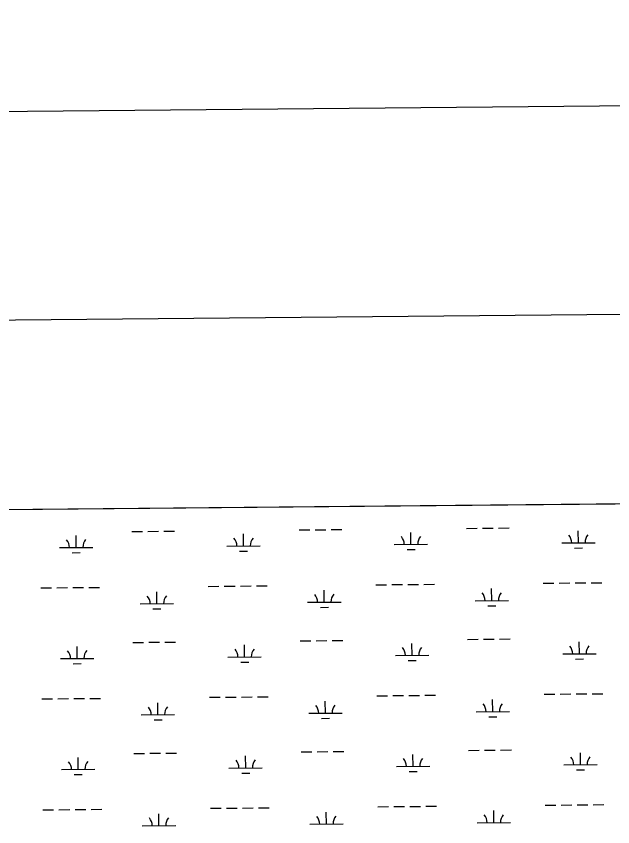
# Model space of a CAD drawing. Extents: x 3598634 to 3636690, y 517270 to 542944.
# Drawn here: x 3605188 to 3606976, y 539931 to 542360 of the extents above; entities that cross this region are included whole.
import ezdxf

# ---------------------------------------------------------------- set-up
doc = ezdxf.new("R2010")
doc.units = 0
for name, color, linetype in [('G-ANNO-NPLT', 7, 'Continuous'), ('V-ANNO-SYMB', 7, 'Continuous'), ('V-GRID-FRAM', 7, 'Continuous'), ('V-SITE-VEGE', 7, 'Continuous'), ('V-WETL-SWMP', 7, 'Continuous')]:
    doc.layers.add(name, color=color, linetype=linetype)

msp = doc.modelspace()

# ---------------------------------------------------------------- linework, layer by layer
at = {"layer": 'G-ANNO-NPLT'}
msp.add_lwpolyline([(3599441.8, 517853.3), (3636106.9, 518194.6), (3635882, 542360.2), (3599216.9, 542018.9)], close=True, dxfattribs=at)
at = {"layer": 'V-ANNO-SYMB'}
msp.add_lwpolyline([(3602186, 518503.9), (3635267.8, 518811.9), (3635054.5, 541727.5), (3601972.7, 541419.5), (3602186, 518503.9)], dxfattribs=at)
at = {"layer": 'V-GRID-FRAM'}
msp.add_lwpolyline([(3602690.3, 540859.2), (3634347.4, 541153.9), (3634524.6, 522971.8), (3602851.6, 522676.9), (3602690.3, 540859.2)], dxfattribs=at)
at = {"layer": 'V-SITE-VEGE'}
msp.add_line((3605148.1, 540882.1), (3608453.4, 540912.8), dxfattribs=at)
at = {"layer": 'V-WETL-SWMP'}
for p, q in [((3602690.3, 540859.2), (3608789.5, 540916)), ((3605534.1, 540815.8), (3605566.1, 540816.1)), ((3605582.1, 540816.2), (3605614.1, 540816.5)), ((3605630.1, 540816.7), (3605662.1, 540817)), ((3606036, 540820.5), (3606068, 540820.8)), ((3606084, 540820.9), (3606116, 540821.2)), ((3606132, 540821.4), (3606164, 540821.7)), ((3606371.2, 540777.2), (3606370.9, 540813.2)), ((3606537.9, 540825.1), (3606569.9, 540825.4)), ((3606585.9, 540825.6), (3606617.9, 540825.9)), ((3606633.9, 540826), (3606665.9, 540826.3)), ((3606873.1, 540781.8), (3606872.8, 540817.8)), ((3605367.5, 540767.8), (3605367.1, 540803.8)), ((3605869.4, 540772.5), (3605869, 540808.5)), ((3605317.5, 540767.4), (3605417.5, 540768.3)), ((3605819.4, 540772), (3605919.4, 540773)), ((3606321.2, 540776.7), (3606421.2, 540777.6)), ((3606823.1, 540781.4), (3606923.1, 540782.3)), ((3606861.3, 540766.3), (3606885.3, 540766.5)), ((3605355.6, 540752.3), (3605379.6, 540752.5)), ((3605857.5, 540756.9), (3605881.5, 540757.2)), ((3606359.4, 540761.6), (3606383.4, 540761.8)), ((3605261.7, 540646.8), (3605293.7, 540647.1)), ((3605309.7, 540647.2), (3605341.7, 540647.5)), ((3605357.7, 540647.6), (3605389.7, 540647.9)), ((3605405.7, 540648.1), (3605437.7, 540648.4)), ((3605763.6, 540651.4), (3605795.6, 540651.7)), ((3605811.6, 540651.9), (3605843.6, 540652.2)), ((3605859.6, 540652.3), (3605891.6, 540652.6)), ((3605907.6, 540652.8), (3605939.6, 540653.1)), ((3606265.5, 540656.1), (3606297.5, 540656.4)), ((3606313.5, 540656.5), (3606345.5, 540656.8)), ((3606361.5, 540657), (3606393.5, 540657.3)), ((3606409.5, 540657.4), (3606441.5, 540657.7)), ((3606613.3, 540608.6), (3606613, 540644.6)), ((3606767.4, 540660.8), (3606799.4, 540661.1)), ((3606815.4, 540661.2), (3606847.4, 540661.5)), ((3606863.4, 540661.7), (3606895.4, 540662)), ((3606911.4, 540662.1), (3606943.4, 540662.4)), ((3605609.5, 540599.2), (3605609.2, 540635.2)), ((3606111.4, 540603.9), (3606111.1, 540639.9)), ((3605559.5, 540598.8), (3605659.5, 540599.7)), ((3606061.4, 540603.5), (3606161.4, 540604.4)), ((3606563.3, 540608.1), (3606663.3, 540609.1)), ((3605597.7, 540583.7), (3605621.7, 540583.9)), ((3606099.6, 540588.4), (3606123.6, 540588.6)), ((3606601.4, 540593.1), (3606625.4, 540593.3)), ((3605537.2, 540483.1), (3605569.2, 540483.4)), ((3605585.2, 540483.6), (3605617.2, 540483.9)), ((3605633.2, 540484), (3605665.2, 540484.3)), ((3605872.5, 540439.8), (3605872.1, 540475.8)), ((3606039.1, 540487.8), (3606071.1, 540488.1)), ((3606087.1, 540488.3), (3606119.1, 540488.6)), ((3606135.1, 540488.7), (3606167.1, 540489)), ((3606374.3, 540444.5), (3606374, 540480.5)), ((3606541, 540492.5), (3606573, 540492.8)), ((3606589, 540492.9), (3606621, 540493.2)), ((3606637, 540493.4), (3606669, 540493.7)), ((3606876.2, 540449.2), (3606875.9, 540485.2)), ((3605370.6, 540435.2), (3605370.2, 540471.2)), ((3606826.2, 540448.7), (3606926.2, 540449.6)), ((3605320.6, 540434.7), (3605420.6, 540435.6)), ((3605822.5, 540439.4), (3605922.5, 540440.3)), ((3605860.6, 540424.3), (3605884.6, 540424.5)), ((3606324.3, 540444), (3606424.3, 540445)), ((3606362.5, 540429), (3606386.5, 540429.2)), ((3606864.4, 540433.6), (3606888.4, 540433.9)), ((3605358.7, 540419.6), (3605382.7, 540419.8)), ((3606770.5, 540328.1), (3606802.5, 540328.4)), ((3606818.5, 540328.6), (3606850.5, 540328.9)), ((3606866.5, 540329), (3606898.5, 540329.3)), ((3606914.5, 540329.5), (3606946.5, 540329.7)), ((3605264.8, 540314.1), (3605296.8, 540314.4)), ((3605312.8, 540314.5), (3605344.8, 540314.8)), ((3605360.8, 540315), (3605392.8, 540315.3)), ((3605408.8, 540315.4), (3605440.8, 540315.7)), ((3605612.6, 540266.6), (3605612.3, 540302.6)), ((3605766.7, 540318.8), (3605798.7, 540319.1)), ((3605814.7, 540319.2), (3605846.7, 540319.5)), ((3605862.7, 540319.7), (3605894.7, 540320)), ((3605910.7, 540320.1), (3605942.7, 540320.4)), ((3606114.5, 540271.3), (3606114.2, 540307.3)), ((3606268.6, 540323.4), (3606300.6, 540323.7)), ((3606316.6, 540323.9), (3606348.6, 540324.2)), ((3606364.6, 540324.3), (3606396.6, 540324.6)), ((3606412.6, 540324.8), (3606444.6, 540325.1)), ((3606616.4, 540275.9), (3606616.1, 540311.9)), ((3605562.6, 540266.1), (3605662.6, 540267.1)), ((3606064.5, 540270.8), (3606164.5, 540271.7)), ((3606102.6, 540255.7), (3606126.6, 540255.9)), ((3606566.4, 540275.5), (3606666.4, 540276.4)), ((3606604.5, 540260.4), (3606628.5, 540260.6)), ((3605600.8, 540251), (3605624.8, 540251.3)), ((3606544.1, 540159.8), (3606576.1, 540160.1)), ((3606592.1, 540160.3), (3606624.1, 540160.6)), ((3606640.1, 540160.7), (3606672.1, 540161)), ((3605373.7, 540102.5), (3605373.3, 540138.5)), ((3605540.3, 540150.5), (3605572.3, 540150.8)), ((3605588.3, 540150.9), (3605620.3, 540151.2)), ((3605636.3, 540151.4), (3605668.3, 540151.7)), ((3605875.6, 540107.2), (3605875.2, 540143.2)), ((3606042.2, 540155.1), (3606074.2, 540155.4)), ((3606090.2, 540155.6), (3606122.2, 540155.9)), ((3606138.2, 540156), (3606170.2, 540156.3)), ((3606377.4, 540111.8), (3606377.1, 540147.8)), ((3606879.3, 540116.5), (3606879, 540152.5)), ((3606327.4, 540111.4), (3606427.4, 540112.3)), ((3606829.3, 540116), (3606929.3, 540117)), ((3605323.7, 540102), (3605423.7, 540103)), ((3605361.8, 540087), (3605385.8, 540087.2)), ((3605825.6, 540106.7), (3605925.5, 540107.6)), ((3605863.7, 540091.6), (3605887.7, 540091.8)), ((3606365.6, 540096.3), (3606389.6, 540096.5)), ((3606867.5, 540101), (3606891.5, 540101.2)), ((3605817.8, 539986.6), (3605849.8, 539986.9)), ((3605865.8, 539987), (3605897.8, 539987.3)), ((3605913.8, 539987.4), (3605945.8, 539987.7)), ((3606271.7, 539990.8), (3606303.7, 539991.1)), ((3606319.7, 539991.2), (3606351.7, 539991.5)), ((3606367.7, 539991.7), (3606399.7, 539992)), ((3606415.7, 539992.1), (3606447.7, 539992.4)), ((3606773.6, 539995.5), (3606805.6, 539995.7)), ((3606821.6, 539995.9), (3606853.6, 539996.2)), ((3606869.6, 539996.3), (3606901.6, 539996.6)), ((3606917.6, 539996.8), (3606949.6, 539997.1)), ((3605267.9, 539981.4), (3605299.9, 539981.7)), ((3605315.9, 539981.9), (3605347.9, 539982.2)), ((3605363.9, 539982.3), (3605395.9, 539982.6)), ((3605411.9, 539982.8), (3605443.9, 539983.1)), ((3605615.7, 539933.9), (3605615.4, 539969.9)), ((3605769.8, 539986.1), (3605801.8, 539986.4)), ((3606117.6, 539938.6), (3606117.3, 539974.6)), ((3606619.5, 539943.3), (3606619.2, 539979.3)), ((3606067.6, 539938.1), (3606167.6, 539939.1)), ((3606569.5, 539942.8), (3606669.5, 539943.7)), ((3605565.7, 539933.5), (3605665.7, 539934.4))]:
    msp.add_line(p, q, dxfattribs=at)
for centre, start, end in [((3605312.2, 540767.8), 359.7615, 41.3052), ((3605422.7, 540768.8), 139.7615, 181.3052), ((3605814.1, 540772.4), 359.7615, 41.3052), ((3605924.6, 540773.5), 139.7615, 181.3052), ((3606316, 540777.1), 359.7615, 41.3052), ((3606426.5, 540778.1), 139.7615, 181.3052), ((3606817.9, 540781.8), 359.7615, 41.3052), ((3606928.4, 540782.8), 139.7615, 181.3052), ((3605554.3, 540599.2), 359.7615, 41.3052), ((3605664.8, 540600.2), 139.7615, 181.3052), ((3606056.2, 540603.9), 359.7615, 41.3052), ((3606166.6, 540604.9), 139.7615, 181.3052), ((3606558.1, 540608.6), 359.7615, 41.3052), ((3606668.5, 540609.6), 139.7615, 181.3052), ((3606931.5, 540450.2), 139.7615, 181.3052), ((3605315.3, 540435.1), 359.7615, 41.3052), ((3605425.8, 540436.1), 139.7615, 181.3052), ((3605817.2, 540439.8), 359.7615, 41.3052), ((3605927.7, 540440.8), 139.7615, 181.3052), ((3606319.1, 540444.5), 359.7615, 41.3052), ((3606429.6, 540445.5), 139.7615, 181.3052), ((3606821, 540449.1), 359.7615, 41.3052), ((3605557.4, 540266.5), 359.7615, 41.3052), ((3605667.9, 540267.6), 139.7615, 181.3052), ((3606059.3, 540271.2), 359.7615, 41.3052), ((3606169.7, 540272.2), 139.7615, 181.3052), ((3606561.1, 540275.9), 359.7615, 41.3052), ((3606671.6, 540276.9), 139.7615, 181.3052), ((3606322.2, 540111.8), 359.7615, 41.3052), ((3606432.7, 540112.8), 139.7615, 181.3052), ((3606824.1, 540116.5), 359.7615, 41.3052), ((3606934.6, 540117.5), 139.7615, 181.3052), ((3605318.4, 540102.5), 359.7615, 41.3052), ((3605428.9, 540103.5), 139.7615, 181.3052), ((3605820.3, 540107.1), 359.7615, 41.3052), ((3605930.8, 540108.2), 139.7615, 181.3052), ((3606564.2, 539943.2), 359.7615, 41.3052), ((3606674.7, 539944.3), 139.7615, 181.3052), ((3605560.5, 539933.9), 359.7615, 41.3052), ((3605671, 539934.9), 139.7615, 181.3052), ((3606062.4, 539938.6), 359.7615, 41.3052), ((3606172.8, 539939.6), 139.7615, 181.3052)]:
    msp.add_arc(centre, 35.2, start, end, dxfattribs=at)

doc.saveas('drawing.dxf')
